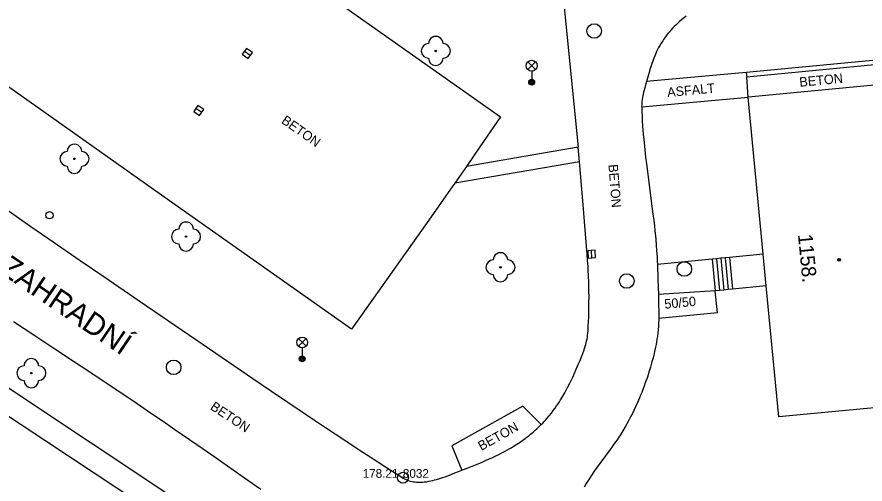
# Model space of a CAD drawing. Extents: x -539515 to -538098, y -1182060 to -1180157.
# Drawn here: x -538716.8 to -538658.5, y -1181123.4 to -1181091.3 of the extents above; entities that cross this region are included whole.
import ezdxf

# ---------------------------------------------------------------- set-up
doc = ezdxf.new("R2010")
doc.units = 0
for name, color, linetype in [('Vrstva 1', 7, 'Continuous'), ('Vrstva 13', 7, 'Continuous'), ('Vrstva 21', 7, 'Continuous'), ('Vrstva 22', 7, 'Continuous'), ('Vrstva 23', 7, 'Continuous'), ('Vrstva 27', 7, 'Continuous'), ('Vrstva 28', 7, 'Continuous'), ('Vrstva 33', 7, 'Continuous'), ('Vrstva 39', 7, 'Continuous'), ('Vrstva 40', 7, 'Continuous'), ('Vrstva 47', 7, 'Continuous'), ('Vrstva 49', 7, 'Continuous'), ('Vrstva 68', 7, 'Continuous'), ('Vrstva 88', 7, 'Continuous')]:
    doc.layers.add(name, color=color, linetype=linetype)

msp = doc.modelspace()

# ---------------------------------------------------------------- linework, layer by layer
at = {"layer": 'Vrstva 1'}
for p, q in [((-538656.005, -1181095.82), (-538666.57, -1181096.82)), ((-538665.538, -1181107.616), (-538666.57, -1181096.82)), ((-538665.33, -1181109.795), (-538665.538, -1181107.616)), ((-538664.47, -1181118.79), (-538665.33, -1181109.795)), ((-538648.19, -1181117.25), (-538664.47, -1181118.79))]:
    msp.add_line(p, q, dxfattribs=at)
at = {"layer": 'Vrstva 13'}
for p, q in [((-538666.7, -1181095.12), (-538673.54, -1181095.75)), ((-538666.57, -1181096.82), (-538666.671, -1181095.418)), ((-538673.88, -1181097.5), (-538666.57, -1181096.82)), ((-538678.23, -1181100.27), (-538685.91, -1181101.58)), ((-538678.147, -1181101.27), (-538686.715, -1181102.731)), ((-538736.1, -1181104.32), (-538692.02, -1181133.63)), ((-538692.58, -1181135.14), (-538737.76, -1181105.24)), ((-538669.038, -1181107.95), (-538672.8, -1181108.31)), ((-538669.038, -1181107.95), (-538668.83, -1181110.13)), ((-538668.739, -1181107.921), (-538668.531, -1181110.101)), ((-538668.44, -1181107.893), (-538668.232, -1181110.073)), ((-538668.142, -1181107.864), (-538667.934, -1181110.044)), ((-538667.843, -1181107.836), (-538667.635, -1181110.016)), ((-538668.83, -1181110.13), (-538672.73, -1181110.37)), ((-538668.686, -1181111.636), (-538668.83, -1181110.13)), ((-538668.686, -1181111.636), (-538672.71, -1181112.02)), ((-538682.04, -1181118.06), (-538686.9, -1181120.77)), ((-538680.78, -1181119.32), (-538682.04, -1181118.06)), ((-538686.9, -1181120.77), (-538686.22, -1181122.45))]:
    msp.add_line(p, q, dxfattribs=at)
for points in [[(-538665.538, -1181107.616), (-538667.843, -1181107.836), (-538668.142, -1181107.864), (-538668.44, -1181107.893), (-538668.739, -1181107.921), (-538669.038, -1181107.95)], [(-538665.33, -1181109.795), (-538667.635, -1181110.016), (-538667.934, -1181110.044), (-538668.232, -1181110.073), (-538668.531, -1181110.101), (-538668.83, -1181110.13)]]:
    msp.add_lwpolyline(points, dxfattribs=at)
at = {"layer": 'Vrstva 21'}
for radius in [0.375, 0.375, 0.05, 0.05]:
    msp.add_circle((-538690.27, -1181122.97), radius, dxfattribs=at)
at = {"layer": 'Vrstva 22'}
for centre in [(-538688.01, -1181093.65), (-538712.81, -1181101.06), (-538705.15, -1181106.4), (-538683.57, -1181108.51), (-538715.77, -1181115.78)]:
    msp.add_circle(centre, 0.05, dxfattribs=at)
for centre, start, end in [((-538688.01, -1181093.15), 359.99978, 179.99978), ((-538688.51, -1181093.65), 89.99978, 269.99978), ((-538687.51, -1181093.65), 269.99978, 89.99978), ((-538688.01, -1181094.15), 179.99978, 359.99977), ((-538712.81, -1181100.56), 359.99978, 179.99978), ((-538713.31, -1181101.06), 89.99978, 269.99978), ((-538712.31, -1181101.06), 269.99978, 89.99978), ((-538712.81, -1181101.56), 179.99978, 359.99978), ((-538705.15, -1181105.9), 359.99978, 179.99978), ((-538705.65, -1181106.4), 89.99978, 269.99978), ((-538704.65, -1181106.4), 269.99978, 89.99978), ((-538705.15, -1181106.9), 179.99978, 359.99978), ((-538684.07, -1181108.51), 89.99978, 269.99978), ((-538683.57, -1181108.01), 359.99978, 179.99978), ((-538683.07, -1181108.51), 269.99978, 89.99978), ((-538683.57, -1181109.01), 179.99978, 359.99978), ((-538715.77, -1181115.28), 359.99978, 179.99978), ((-538716.27, -1181115.78), 89.99978, 269.99978), ((-538715.27, -1181115.78), 269.99978, 89.99978), ((-538715.77, -1181116.28), 179.99978, 359.99978)]:
    msp.add_arc(centre, 0.5, start, end, dxfattribs=at)
at = {"layer": 'Vrstva 27'}
for p, q in [((-538700.746, -1181093.964), (-538701.154, -1181093.676)), ((-538704.076, -1181097.884), (-538704.484, -1181097.596)), ((-538677.292, -1181107.862), (-538677.332, -1181107.364))]:
    msp.add_line(p, q, dxfattribs=at)
for points in [[(-538700.602, -1181093.76), (-538701.01, -1181093.472), (-538701.298, -1181093.88), (-538700.89, -1181094.168)], [(-538703.932, -1181097.68), (-538704.34, -1181097.392), (-538704.628, -1181097.8), (-538704.22, -1181098.088)], [(-538677.043, -1181107.842), (-538677.083, -1181107.344), (-538677.581, -1181107.384), (-538677.541, -1181107.882)]]:
    msp.add_lwpolyline(points, close=True, dxfattribs=at)
for centre in [(-538677.14, -1181092.28), (-538670.95, -1181108.63), (-538674.9, -1181109.45), (-538706, -1181115.38)]:
    msp.add_circle(centre, 0.5, dxfattribs=at)
at = {"layer": 'Vrstva 28'}
msp.add_circle((-538714.52, -1181104.94), 0.25, dxfattribs=at)
at = {"layer": 'Vrstva 33'}
for p, q in [((-538681.695, -1181094.93), (-538681.165, -1181094.4)), ((-538681.695, -1181094.4), (-538681.165, -1181094.93)), ((-538681.43, -1181095.04), (-538681.43, -1181095.79)), ((-538697.445, -1181113.94), (-538696.915, -1181113.41)), ((-538697.445, -1181113.41), (-538696.915, -1181113.94)), ((-538697.18, -1181114.05), (-538697.18, -1181114.8))]:
    msp.add_line(p, q, dxfattribs=at)
for centre, radius in [((-538681.43, -1181094.665), 0.375), ((-538681.43, -1181095.79), 0.2), ((-538681.43, -1181095.79), 0.145), ((-538681.43, -1181095.79), 0.0876), ((-538697.18, -1181113.675), 0.375), ((-538697.18, -1181114.8), 0.2), ((-538697.18, -1181114.8), 0.145), ((-538697.18, -1181114.8), 0.0876)]:
    msp.add_circle(centre, radius, dxfattribs=at)
at = {"layer": 'Vrstva 39'}
for radius in [0.09, 0.0398]:
    msp.add_circle((-538660.319, -1181107.993), radius, dxfattribs=at)
at = {"layer": 'Vrstva 68'}
msp.add_line((-538666.671, -1181095.418), (-538656.137, -1181094.422), dxfattribs=at)
for points in [[(-538655.867, -1181094.096), (-538666.7, -1181095.12)], [(-538666.7, -1181095.12), (-538666.671, -1181095.418)]]:
    msp.add_lwpolyline(points, dxfattribs=at)
at = {"layer": 'Vrstva 88'}
for p, q in [((-538734.22, -1181062.4), (-538683.56, -1181098.18)), ((-538681.19, -1181071.01), (-538678.23, -1181100.27)), ((-538705.89, -1181104.22), (-538717.99, -1181095.67)), ((-538693.79, -1181112.77), (-538705.89, -1181104.22)), ((-538688.611, -1181105.432), (-538693.79, -1181112.77)), ((-538714.568, -1181106.553), (-538712.416, -1181108.04)), ((-538705.93, -1181112.48), (-538703.978, -1181113.812)), ((-538680.93, -1181119.469), (-538680.78, -1181119.32))]:
    msp.add_line(p, q, dxfattribs=at)
for points in [[(-538670.827, -1181091.266), (-538670.931, -1181091.342), (-538671.027, -1181091.416), (-538671.117, -1181091.487), (-538671.281, -1181091.627), (-538671.422, -1181091.754), (-538671.542, -1181091.869), (-538671.645, -1181091.973), (-538671.734, -1181092.066), (-538671.885, -1181092.234), (-538671.996, -1181092.364), (-538672.077, -1181092.463), (-538672.195, -1181092.615), (-538672.31, -1181092.77), (-538672.373, -1181092.859), (-538672.431, -1181092.945), (-538672.538, -1181093.113), (-538672.632, -1181093.271), (-538672.714, -1181093.42), (-538672.786, -1181093.56), (-538672.851, -1181093.692), (-538672.908, -1181093.816), (-538672.959, -1181093.933), (-538673.048, -1181094.153), (-538673.12, -1181094.347), (-538673.18, -1181094.518), (-538673.23, -1181094.669), (-538673.312, -1181094.935), (-538673.371, -1181095.136), (-538673.456, -1181095.441), (-538673.54, -1181095.75), (-538673.662, -1181096.186), (-538673.706, -1181096.349), (-538673.743, -1181096.492), (-538673.774, -1181096.618), (-538673.798, -1181096.727), (-538673.817, -1181096.823), (-538673.846, -1181096.992), (-538673.862, -1181097.118), (-538673.872, -1181097.213), (-538673.88, -1181097.356), (-538673.881, -1181097.428), (-538673.88, -1181097.5), (-538673.869, -1181097.837)], [(-538673.869, -1181097.837), (-538673.855, -1181098.164), (-538673.837, -1181098.481), (-538673.817, -1181098.788), (-538673.795, -1181099.085), (-538673.772, -1181099.373), (-538673.72, -1181099.93), (-538673.665, -1181100.453), (-538673.609, -1181100.943), (-538673.553, -1181101.403), (-538673.103, -1181104.851), (-538673.051, -1181105.283), (-538673.008, -1181105.661), (-538672.973, -1181105.992), (-538672.916, -1181106.571), (-538672.879, -1181107.005), (-538672.854, -1181107.331)], [(-538683.56, -1181098.18), (-538684.733, -1181099.881), (-538685.32, -1181100.731), (-538685.91, -1181101.58), (-538686.715, -1181102.731), (-538686.89, -1181102.982), (-538688.611, -1181105.432)], [(-538677.925, -1181103.95), (-538678.147, -1181101.27), (-538678.23, -1181100.27)], [(-538722.7, -1181100.86), (-538720.62, -1181102.329), (-538718.796, -1181103.61), (-538717.197, -1181104.727), (-538715.796, -1181105.702), (-538714.568, -1181106.553)], [(-538677.572, -1181113.032), (-538677.56, -1181112.88), (-538677.542, -1181112.552), (-538677.528, -1181112.245), (-538677.517, -1181111.956), (-538677.503, -1181111.415), (-538677.496, -1181110.941), (-538677.495, -1181110.527), (-538677.499, -1181110.164), (-538677.504, -1181109.847), (-538677.511, -1181109.569), (-538677.529, -1181109.084), (-538677.546, -1181108.72), (-538677.562, -1181108.447), (-538677.588, -1181108.038), (-538677.62, -1181107.63), (-538677.925, -1181103.95)], [(-538672.854, -1181107.331), (-538672.823, -1181107.82), (-538672.811, -1181108.065)], [(-538712.416, -1181108.04), (-538710.799, -1181109.152), (-538708.368, -1181110.817), (-538705.93, -1181112.48)], [(-538672.811, -1181108.065), (-538672.8, -1181108.31), (-538672.763, -1181109.34), (-538672.73, -1181110.37), (-538672.72, -1181110.782), (-538672.714, -1181111.092), (-538672.71, -1181111.556), (-538672.71, -1181112.02), (-538672.712, -1181112.161), (-538672.716, -1181112.298), (-538672.73, -1181112.562), (-538672.749, -1181112.809), (-538672.773, -1181113.04), (-538672.801, -1181113.256), (-538672.83, -1181113.458), (-538672.861, -1181113.647), (-538672.893, -1181113.824), (-538672.925, -1181113.989), (-538672.992, -1181114.299), (-538673.056, -1181114.57)], [(-538717.006, -1181112.242), (-538715.538, -1181113.2), (-538714.166, -1181114.102), (-538712.882, -1181114.95), (-538711.68, -1181115.749), (-538710.555, -1181116.5), (-538709.502, -1181117.208)], [(-538680.78, -1181119.32), (-538680.675, -1181119.212), (-538680.576, -1181119.107), (-538680.483, -1181119.004), (-538680.394, -1181118.904), (-538680.229, -1181118.71), (-538680.08, -1181118.525), (-538679.946, -1181118.351), (-538679.825, -1181118.186), (-538679.715, -1181118.03), (-538679.615, -1181117.882), (-538679.524, -1181117.743), (-538679.441, -1181117.612), (-538679.29, -1181117.362), (-538679.163, -1181117.141), (-538679.056, -1181116.946), (-538678.965, -1181116.772), (-538678.809, -1181116.465), (-538678.696, -1181116.231), (-538678.613, -1181116.054), (-538678.491, -1181115.784), (-538678.37, -1181115.51), (-538678.23, -1181115.186), (-538678.109, -1181114.903), (-538678.008, -1181114.656), (-538677.925, -1181114.438), (-538677.856, -1181114.248), (-538677.8, -1181114.08), (-538677.754, -1181113.933), (-538677.718, -1181113.804), (-538677.688, -1181113.69), (-538677.664, -1181113.591), (-538677.627, -1181113.415), (-538677.604, -1181113.283), (-538677.589, -1181113.183), (-538677.572, -1181113.032)], [(-538703.978, -1181113.812), (-538700.567, -1181116.142), (-538699.287, -1181117.013), (-538698.167, -1181117.773)], [(-538673.056, -1181114.57), (-538673.116, -1181114.806), (-538673.172, -1181115.013), (-538673.277, -1181115.373), (-538673.36, -1181115.643), (-538673.491, -1181116.047), (-538673.63, -1181116.45), (-538673.715, -1181116.687), (-538673.797, -1181116.907), (-538673.877, -1181117.111), (-538673.953, -1181117.301), (-538674.026, -1181117.478), (-538674.168, -1181117.807), (-538674.297, -1181118.091), (-538674.413, -1181118.337), (-538674.519, -1181118.551), (-538674.613, -1181118.737), (-538674.784, -1181119.06), (-538674.917, -1181119.3), (-538675.019, -1181119.479), (-538675.177, -1181119.745), (-538675.34, -1181120.01), (-538675.455, -1181120.189), (-538675.565, -1181120.354), (-538675.67, -1181120.507), (-538675.871, -1181120.791), (-538676.05, -1181121.037), (-538676.686, -1181121.888), (-538676.844, -1181122.102), (-538676.96, -1181122.265), (-538677.132, -1181122.51), (-538677.3, -1181122.76), (-538677.506, -1181123.079)], [(-538709.502, -1181117.208), (-538708.517, -1181117.873), (-538707.593, -1181118.5)], [(-538698.167, -1181117.773), (-538697.185, -1181118.435), (-538696.326, -1181119.012), (-538695.573, -1181119.515), (-538694.253, -1181120.391), (-538693.261, -1181121.043), (-538692.515, -1181121.529), (-538691.394, -1181122.253), (-538690.27, -1181122.97), (-538690.216, -1181123.003), (-538690.162, -1181123.033), (-538690.054, -1181123.087), (-538689.948, -1181123.133), (-538689.843, -1181123.17)], [(-538707.593, -1181118.5), (-538706.729, -1181119.089), (-538705.919, -1181119.644), (-538704.403, -1181120.689), (-538703.078, -1181121.61), (-538701.92, -1181122.42), (-538700.907, -1181123.133), (-538700.022, -1181123.76)], [(-538689.843, -1181123.17), (-538689.739, -1181123.2), (-538689.637, -1181123.224), (-538689.537, -1181123.243), (-538689.439, -1181123.257), (-538689.343, -1181123.266), (-538689.249, -1181123.272), (-538689.157, -1181123.274), (-538689.067, -1181123.273), (-538688.979, -1181123.27), (-538688.894, -1181123.265), (-538688.811, -1181123.257), (-538688.649, -1181123.237), (-538688.496, -1181123.212), (-538688.351, -1181123.184), (-538688.216, -1181123.153), (-538688.088, -1181123.121), (-538687.968, -1181123.089), (-538687.743, -1181123.022), (-538687.547, -1181122.957), (-538687.375, -1181122.898), (-538687.078, -1181122.788), (-538686.858, -1181122.703), (-538686.695, -1181122.639), (-538686.455, -1181122.543), (-538686.22, -1181122.45), (-538685.848, -1181122.304), (-538685.503, -1181122.166), (-538685.181, -1181122.035), (-538684.882, -1181121.911), (-538684.604, -1181121.792), (-538684.345, -1181121.678), (-538684.105, -1181121.569), (-538683.881, -1181121.463), (-538683.673, -1181121.361), (-538683.479, -1181121.263), (-538683.299, -1181121.168), (-538683.131, -1181121.077), (-538682.975, -1181120.989), (-538682.83, -1181120.905), (-538682.695, -1181120.824), (-538682.443, -1181120.666), (-538682.226, -1181120.522), (-538682.038, -1181120.391), (-538681.875, -1181120.272), (-538681.733, -1181120.165), (-538681.611, -1181120.069), (-538681.504, -1181119.983), (-538681.32, -1181119.827), (-538681.183, -1181119.706), (-538681.081, -1181119.612), (-538680.93, -1181119.469)], [(-538677.506, -1181123.079), (-538677.68, -1181123.359), (-538677.828, -1181123.605)]]:
    msp.add_lwpolyline(points, dxfattribs=at)

# ---------------------------------------------------------------- texts
at = {"layer": 'Vrstva 22'}
msp.add_text('178.21 ', height=0.6, dxfattribs=at).set_placement((-538693.03, -1181122.97))
at = {"layer": 'Vrstva 23'}
msp.add_text('8032', height=0.6, dxfattribs=at).set_placement((-538690.27, -1181122.97))
at = {"layer": 'Vrstva 40'}
for s, rotation, p in [('BETON', 5.4039, (-538663.026, -1181096.116)), ('ASFALT', 5.31454, (-538672.099, -1181096.816)), ('BETON', 324.76731, (-538698.662, -1181098.561)), ('BETON', 274.73787, (-538676.167, -1181101.458)), ('50/50', 5.45108, (-538672.292, -1181111.362)), ('BETON', 326.47739, (-538703.543, -1181118.23)), ('BETON', 29.14461, (-538684.886, -1181121.129))]:
    msp.add_text(s, height=0.65, rotation=rotation, dxfattribs=at).set_placement(p)
at = {"layer": 'Vrstva 47'}
msp.add_text('1158.', height=1, rotation=275.46002, dxfattribs=at).set_placement((-538663.155, -1181106.266))
at = {"layer": 'Vrstva 49'}
msp.add_text('ul. ZAHRADNÍ', height=1.5, rotation=325.81104, dxfattribs=at).set_placement((-538720.248, -1181107.342))

doc.saveas('drawing.dxf')
